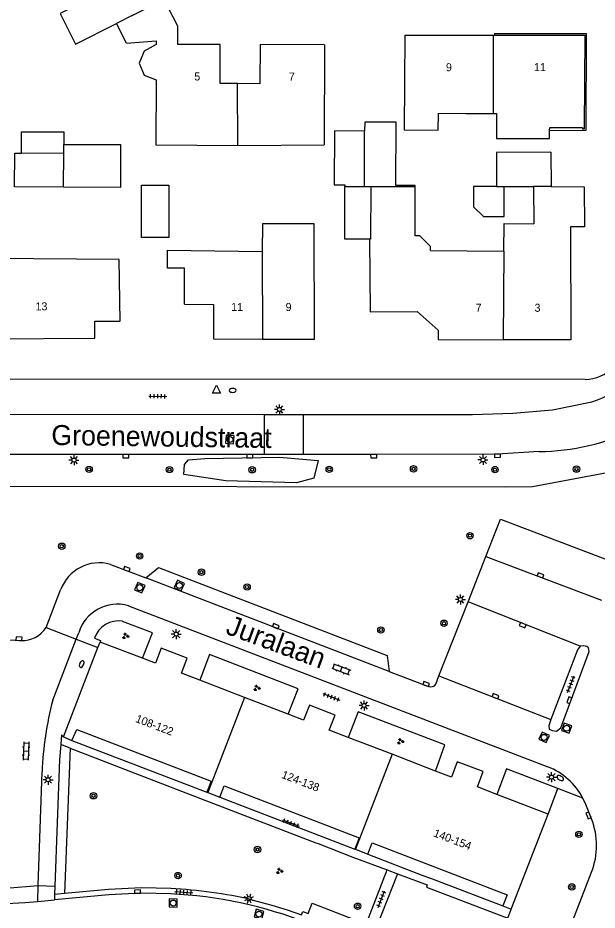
# Model space of a CAD drawing. Extents: x 132994 to 136000, y 393499 to 395512.
# Drawn here: x 134568.3 to 134640.6, y 394337.8 to 394449.3 of the extents above; entities that cross this region are included whole.
import ezdxf

# ---------------------------------------------------------------- set-up
doc = ezdxf.new("R2010")
doc.units = 0
for name, color, linetype in [('gg-afsc-muur', 7, 'Continuous'), ('gg-anno-huisnummerreeks BGT', 7, 'Continuous'), ('gg-anno-openbare ruimte label', 7, 'Continuous'), ('gg-bbg-bijgebouw', 7, 'Continuous'), ('gg-bbg-gedigitaliseerde bebouwing', 7, 'Continuous'), ('gg-bbg-gedigitaliseerde bijgebouw', 7, 'Continuous'), ('gg-bbg-hoofdgebouw', 7, 'Continuous'), ('gg-bbg-onder overbouw', 7, 'Continuous'), ('gg-bbg-pand overbouw', 7, 'Continuous'), ('gg-bbg-tussenscheiding', 7, 'Continuous'), ('gg-knt-verharding', 7, 'Continuous'), ('gg-knt-verharding nz', 7, 'Continuous'), ('gt-grn-groengrens', 7, 'Continuous'), ('gt-grn-weggrens', 7, 'Continuous'), ('gt-symb-boom', 7, 'Continuous'), ('gt-symb-brandkraan', 7, 'Continuous'), ('gt-symb-groenvak', 7, 'Continuous'), ('gt-symb-klinker verharding', 7, 'Continuous'), ('gt-symb-kolk', 7, 'Continuous'), ('gt-symb-lichtmast', 7, 'Continuous'), ('gt-symb-rioolschacht', 7, 'Continuous'), ('gt-symb-tegel verharding', 7, 'Continuous'), ('gt-symb-waterafsluiter', 7, 'Continuous')]:
    doc.layers.add(name, color=color, linetype=linetype)

# ---------------------------------------------------------------- blocks, each defined once
blk = doc.blocks.new('gt0-KOLK')
at = {"layer": 'gt-symb-kolk'}
blk.add_lwpolyline([(0, 0), (0.37, 0), (0.37, 0.4), (-0.38, 0.4), (-0.38, 0), (0, 0)], dxfattribs=at)
blk = doc.blocks.new('gt0-RS')
at = {"layer": 'gt-symb-rioolschacht'}
blk.add_lwpolyline([(-0.5, -0.5), (0.5, -0.5), (0.5, 0.5), (-0.5, 0.5)], close=True, dxfattribs=at)
blk.add_circle((0, 0), 0.375, dxfattribs=at)
blk = doc.blocks.new('gt0-LMAST')
at = {"layer": 'gt-symb-lichtmast'}
for p, q in [((-0.18, 0.17), (-0.45, 0.44)), ((0, 0.25), (0, 0.62)), ((0.17, 0.17), (0.44, 0.44)), ((-0.25, 0), (-0.63, 0)), ((-0.18, -0.18), (-0.45, -0.45)), ((0, -0.25), (0, -0.63)), ((0.44, -0.45), (0.17, -0.18)), ((0.25, 0), (0.62, 0))]:
    blk.add_line(p, q, dxfattribs=at)
blk.add_circle((0, 0), 0.25, dxfattribs=at)
blk = doc.blocks.new('gt0-TEG1')
at = {"layer": 'gt-symb-tegel verharding'}
for p, q in [((-1.13, 0), (1.12, 0)), ((-0.9, -0.25), (-0.9, 0.25)), ((-0.45, -0.25), (-0.45, 0.25)), ((0, -0.25), (0, 0.25)), ((0.45, -0.25), (0.45, 0.25)), ((0.9, -0.25), (0.9, 0.25))]:
    blk.add_line(p, q, dxfattribs=at)
blk = doc.blocks.new('gt0-WAFSL')
at = {"layer": 'gt-symb-waterafsluiter'}
for p, q in [((-0.5, -0.33), (0, 0.67)), ((0, 0.67), (0.5, -0.33)), ((0.5, -0.33), (-0.5, -0.33))]:
    blk.add_line(p, q, dxfattribs=at)
blk = doc.blocks.new('gt0-BR')
at = {"layer": 'gt-symb-brandkraan'}
for centre, radius, start, end in [((-0.24, 0), 0.206, 107.5669, 252.4331), ((0.6, -2.66), 3, 106.892, 107.5669), ((0, -0.69), 0.938, 73.108, 106.892), ((-0.6, -2.66), 3, 72.4331, 73.108), ((0.24, 0), 0.206, 287.567, 72.4331), ((0.6, 2.66), 3, 252.4331, 253.108), ((0, 0.69), 0.938, 253.108, 286.8921), ((-0.6, 2.66), 3, 286.8921, 287.567)]:
    blk.add_arc(centre, radius, start, end, dxfattribs=at)
blk = doc.blocks.new('gt0-KL1')
at = {"layer": 'gt-symb-klinker verharding'}
for p, q in [((-1.15, 0.3), (1.15, 0.3)), ((-1, -0.3), (-1, 0.3)), ((-0.5, 0.3), (-0.5, 0.45)), ((0, -0.3), (0, 0.3)), ((0.5, 0.3), (0.5, 0.45)), ((1, -0.3), (1, 0.3)), ((-1.15, -0.3), (1.15, -0.3)), ((-0.5, -0.45), (-0.5, -0.3)), ((0.5, -0.45), (0.5, -0.3))]:
    blk.add_line(p, q, dxfattribs=at)
blk = doc.blocks.new('gt0-BOOM')
at = {"layer": 'gt-symb-boom'}
for radius in [0.4, 0.2]:
    blk.add_circle((0, 0), radius, dxfattribs=at)
blk = doc.blocks.new('gt0-GRVAK')
at = {"layer": 'gt-symb-groenvak'}
for p, q in [((-0.11, 0.19), (-0.23, 0.24)), ((-0.18, 0.15), (0.09, 0.15)), ((-0.09, 0.21), (-0.16, 0.32)), ((-0.05, 0.21), (-0.05, 0.39)), ((0, 0.21), (0.06, 0.32)), ((0.01, 0.19), (0.13, 0.24)), ((0.26, -0.05), (0.2, 0.06)), ((0.3, -0.05), (0.3, 0.13)), ((0.35, -0.05), (0.41, 0.06)), ((-0.25, -0.23), (-0.36, -0.18)), ((-0.32, -0.26), (-0.05, -0.26)), ((-0.23, -0.21), (-0.29, -0.1)), ((-0.18, -0.2), (-0.18, -0.02)), ((-0.14, -0.21), (-0.07, -0.1)), ((-0.12, -0.23), (0, -0.18)), ((0.24, -0.07), (0.12, -0.02)), ((0.17, -0.11), (0.44, -0.11)), ((0.37, -0.07), (0.49, -0.02))]:
    blk.add_line(p, q, dxfattribs=at)

msp = doc.modelspace()

# ---------------------------------------------------------------- linework, layer by layer
at = {"layer": 'gg-afsc-muur'}
for p, q in [((134605.53, 394346.22), (134605.82, 394346.11)), ((134605.82, 394346.11), (134610.16, 394344.4))]:
    msp.add_line(p, q, dxfattribs=at)
at = {"layer": 'gg-bbg-bijgebouw'}
for p, q in [((134611.62, 394435.14), (134607.85, 394435.15)), ((134634.87, 394432.51), (134628.08, 394432.45)), ((134634.87, 394432.51), (134634.9, 394428.19)), ((134587.15, 394421.84), (134583.76, 394421.84)), ((134612.22, 394421.64), (134609.13, 394421.62))]:
    msp.add_line(p, q, dxfattribs=at)
msp.add_lwpolyline([(134615.56, 394436.24), (134611.65, 394436.26), (134611.62, 394435.14)], dxfattribs=at)
at = {"layer": 'gg-bbg-gedigitaliseerde bebouwing'}
for p, q in [((134581.88, 394446.1), (134580.63, 394448.58)), ((134585.53, 394433.43), (134595.77, 394433.34)), ((134595.77, 394433.34), (134606.57, 394433.43)), ((134632.71, 394428.21), (134632.75, 394423.56)), ((134598.87, 394423.54), (134598.84, 394420.1)), ((134605.32, 394423.53), (134598.87, 394423.54)), ((134587, 394420.24), (134598.84, 394420.1)), ((134619.84, 394420.21), (134629, 394420.15))]:
    msp.add_line(p, q, dxfattribs=at)
for points in [[(134616.64, 394447.1), (134616.57, 394435.28), (134620.81, 394435.24), (134620.84, 394437.36), (134624.27, 394437.33), (134627.7, 394437.33)], [(134581.88, 394446.1), (134585.59, 394446.41), (134585.59, 394445.96), (134584.09, 394445.11), (134583.47, 394443.61), (134584.09, 394442.11), (134585.57, 394441.52), (134585.53, 394433.43)], [(134627.7, 394437.33), (134628.1, 394437.33), (134628.1, 394434.21)], [(134619.84, 394420.21), (134619.84, 394420.73), (134618.5, 394422.05), (134617.93, 394422.05), (134617.93, 394428.23)], [(134629, 394420.15), (134629.02, 394423.59), (134632.75, 394423.56)], [(134581.08, 394411.4), (134580.98, 394419.09), (134564.92, 394419.22), (134565.12, 394409.19)]]:
    msp.add_lwpolyline(points, dxfattribs=at)
at = {"layer": 'gg-bbg-gedigitaliseerde bijgebouw'}
for p, q in [((134628.08, 394432.45), (134628.08, 394428.2)), ((134609.13, 394421.62), (134609.15, 394428.22)), ((134629.03, 394428.21), (134632.71, 394428.21))]:
    msp.add_line(p, q, dxfattribs=at)
for points in [[(134580.62, 394453.4), (134573.58, 394449.84), (134575.53, 394445.99), (134580.63, 394448.58)], [(134617.93, 394428.23), (134617.93, 394428.33), (134615.53, 394428.34), (134615.56, 394436.24)], [(134568.77, 394432.39), (134568.77, 394435.03), (134574.06, 394435.03), (134574.06, 394433.45)], [(134607.85, 394435.15), (134607.82, 394428.41), (134609.15, 394428.41), (134609.15, 394428.22)], [(134574.06, 394433.45), (134581.12, 394433.45), (134581.13, 394428.09), (134574.01, 394428.13)], [(134574.01, 394428.13), (134567.9, 394428.16), (134567.92, 394432.39), (134568.77, 394432.39)], [(134583.76, 394421.84), (134583.77, 394428.36), (134587.15, 394428.36), (134587.15, 394421.84)], [(134628.08, 394428.2), (134625.23, 394428.2), (134625.23, 394425.68), (134626.46, 394424.47), (134629.03, 394424.47), (134629.03, 394428.21)]]:
    msp.add_lwpolyline(points, dxfattribs=at)
at = {"layer": 'gg-bbg-hoofdgebouw'}
for p, q in [((134616.64, 394447.1), (134627.72, 394447.11)), ((134627.72, 394447.11), (134627.85, 394447.11)), ((134606.59, 394445.92), (134606.57, 394433.43)), ((134605.35, 394409.14), (134605.32, 394423.53)), ((134598.88, 394409.15), (134605.35, 394409.14)), ((134637.38, 394409.05), (134628.92, 394409.07)), ((134578.32, 394370.62), (134578.58, 394371.3)), ((134583.86, 394369.27), (134578.58, 394371.3)), ((134574.03, 394359.45), (134578.32, 394370.62)), ((134596.6, 394364.38), (134591.02, 394366.53)), ((134602.05, 394362.29), (134596.6, 394364.38)), ((134574.03, 394359.45), (134575.07, 394359)), ((134615.04, 394357.27), (134609.54, 394359.38)), ((134620.47, 394355.18), (134615.04, 394357.27)), ((134591.92, 394352.53), (134592.02, 394352.49)), ((134592.02, 394352.49), (134593.54, 394351.91)), ((134634.54, 394349.81), (134628.14, 394352.27)), ((134629.93, 394337.92), (134634.54, 394349.81)), ((134610.41, 394345.42), (134610.46, 394345.4)), ((134610.46, 394345.4), (134612.02, 394344.8)), ((134628.88, 394338.34), (134629.93, 394337.92))]:
    msp.add_line(p, q, dxfattribs=at)
for points in [[(134582.57, 394449.56), (134586.53, 394451.61), (134588.25, 394448.29), (134588.25, 394445.96)], [(134595.76, 394441.06), (134593.58, 394441.06), (134593.58, 394445.96), (134588.25, 394445.96)], [(134606.59, 394445.92), (134598.56, 394445.95), (134598.54, 394441.05), (134595.76, 394441.06)], [(134628.1, 394434.21), (134634.69, 394434.21), (134634.72, 394435.22)], [(134634.9, 394428.19), (134639.03, 394428.16), (134639.09, 394423.18), (134637.31, 394423.16), (134637.38, 394409.05)], [(134612.22, 394421.64), (134612.29, 394412.57), (134618.18, 394412.61), (134620.81, 394410.28), (134620.81, 394409.08), (134628.92, 394409.07)], [(134589.12, 394413.49), (134589.13, 394417.99), (134586.99, 394417.99), (134587, 394420.24)], [(134589.12, 394413.49), (134592.75, 394413.48), (134592.75, 394409.16), (134598.88, 394409.15)], [(134565.12, 394409.19), (134577.93, 394409.28), (134577.94, 394411.39), (134581.08, 394411.4)], [(134591.02, 394366.53), (134588.73, 394367.41), (134589.45, 394369.3), (134586.22, 394370.53), (134585.5, 394368.64), (134583.86, 394369.27)], [(134609.54, 394359.38), (134607.19, 394360.29), (134607.93, 394362.18), (134604.73, 394363.43), (134603.99, 394361.54), (134602.05, 394362.29)], [(134575.07, 394359), (134575.67, 394360.37), (134592.45, 394353.93), (134591.92, 394352.53)], [(134628.14, 394352.27), (134625.7, 394353.21), (134626.41, 394355.11), (134623.16, 394356.33), (134622.45, 394354.42), (134620.47, 394355.18)], [(134593.54, 394351.91), (134594.08, 394353.32), (134610.95, 394346.82), (134610.41, 394345.42)], [(134612.02, 394344.8), (134612.55, 394346.21), (134629.43, 394339.73), (134628.88, 394338.34)]]:
    msp.add_lwpolyline(points, dxfattribs=at)
at = {"layer": 'gg-bbg-onder overbouw'}
msp.add_line((134627.85, 394447.11), (134639.15, 394447.13), dxfattribs=at)
msp.add_lwpolyline([(134634.72, 394435.22), (134634.73, 394435.6), (134638.83, 394435.58), (134638.83, 394435.42), (134639.09, 394435.42), (134639.15, 394447.13)], dxfattribs=at)
at = {"layer": 'gg-bbg-pand overbouw'}
msp.add_lwpolyline([(134634.72, 394435.22), (134639.29, 394435.25), (134639.34, 394447.3), (134627.85, 394447.29), (134627.85, 394447.11)], dxfattribs=at)
at = {"layer": 'gg-bbg-tussenscheiding'}
for p, q in [((134582.57, 394449.56), (134580.63, 394448.58)), ((134627.7, 394437.33), (134627.72, 394447.11)), ((134595.77, 394433.34), (134595.76, 394441.06)), ((134611.6, 394428.23), (134611.62, 394435.14)), ((134574.05, 394432.4), (134574.06, 394433.45)), ((134568.77, 394432.39), (134574.05, 394432.4)), ((134574.01, 394428.13), (134574.05, 394432.4)), ((134609.15, 394428.22), (134611.6, 394428.23)), ((134611.6, 394428.23), (134612.4, 394428.23)), ((134612.4, 394428.23), (134617.93, 394428.23)), ((134628.08, 394428.2), (134629.03, 394428.21)), ((134634.9, 394428.19), (134632.71, 394428.21)), ((134598.84, 394420.1), (134598.88, 394409.15)), ((134629, 394420.15), (134628.92, 394409.07)), ((134596.6, 394364.38), (134592.02, 394352.49)), ((134615.04, 394357.27), (134610.46, 394345.4))]:
    msp.add_line(p, q, dxfattribs=at)
msp.add_lwpolyline([(134612.4, 394428.23), (134612.33, 394421.64), (134612.22, 394421.64)], dxfattribs=at)
at = {"layer": 'gg-knt-verharding'}
for p, q in [((134599.06, 394399.73), (134599.06, 394394.71)), ((134599.06, 394399.73), (134603.96, 394399.72)), ((134603.96, 394399.72), (134603.96, 394394.71)), ((134603.96, 394394.71), (134599.06, 394394.71)), ((134624.54, 394376.34), (134626.77, 394382)), ((134579.88, 394381), (134584.29, 394379.3)), ((134571.83, 394373.11), (134573.66, 394377.81)), ((134582.13, 394375.83), (134634.5, 394355.7)), ((134620.9, 394367.08), (134624.54, 394376.34)), ((134575.61, 394371.66), (134575.92, 394372.45)), ((134567.26, 394371.59), (134568.7, 394371.5)), ((134572.68, 394364.03), (134575.61, 394371.66)), ((134614.67, 394367.62), (134619.6, 394365.73)), ((134620.49, 394366.04), (134620.9, 394367.08)), ((134574.85, 394358.04), (134573.68, 394358.48)), ((134570.86, 394340.86), (134571.35, 394355.07)), ((134638.87, 394351.79), (134635.76, 394352.99)), ((134610.16, 394344.4), (134614.41, 394342.82)), ((134614.41, 394342.82), (134615.7, 394342.35)), ((134634.13, 394327.54), (134639.96, 394342.56)), ((134566.8, 394340.56), (134570.86, 394340.86)), ((134572.94, 394340.78), (134572.9, 394339.74)), ((134570.79, 394338.9), (134572.88, 394339.09)), ((134572.9, 394339.74), (134572.88, 394339.09)), ((134574.15, 394339.86), (134572.9, 394339.74))]:
    msp.add_line(p, q, dxfattribs=at)
for points in [[(134639.14, 394404.1), (134563.58, 394404.14), (134544.25, 394404.8)], [(134603.96, 394399.72), (134625.1, 394399.71), (134630.11, 394399.9), (134635.08, 394400.32), (134640, 394401.32)], [(134549.42, 394400.17), (134562.62, 394399.75), (134599.06, 394399.73)], [(134599.06, 394394.71), (134566.32, 394394.73), (134562.11, 394394.76), (134549.37, 394395.16)], [(134633.4, 394395.11), (134628.21, 394394.78), (134612.74, 394394.71), (134603.96, 394394.71)], [(134626.77, 394382), (134628.6, 394386.66), (134642.48, 394381.35)], [(134584.29, 394379.3), (134585.88, 394380.6), (134614.42, 394369.62), (134614.67, 394367.62)], [(134583.86, 394369.27), (134585.13, 394372.46), (134581.4, 394373.88)], [(134577.9, 394371.78), (134578.65, 394371.47), (134578.58, 394371.3)], [(134634.86, 394361.61), (134634.63, 394360.81), (134634.64, 394360.41), (134635.02, 394360.23), (134635.56, 394360.17), (134636.1, 394360.56), (134639.65, 394370.1), (134639.55, 394370.56), (134639.37, 394370.73), (134638.93, 394370.82), (134638.53, 394370.77)], [(134638.53, 394370.77), (134638.18, 394370.31), (134634.86, 394361.61)], [(134602.05, 394362.29), (134603.33, 394365.44), (134592.26, 394369.72), (134591.02, 394366.53)], [(134620.47, 394355.18), (134621.62, 394358.44), (134610.8, 394362.59), (134609.54, 394359.38)], [(134574.03, 394359.45), (134573.78, 394359.69), (134573.68, 394358.48)], [(134573.68, 394358.48), (134573.52, 394356.61), (134572.94, 394340.78)], [(134574.85, 394358.04), (134582.93, 394354.93), (134592.2, 394351.34), (134605.53, 394346.22)], [(134635.76, 394352.99), (134629.33, 394355.46), (134628.14, 394352.27)], [(134639.96, 394349.21), (134639.23, 394351.02), (134638.87, 394351.79)], [(134597.52, 394339.1), (134600.01, 394338.42), (134601.93, 394337.82), (134603.73, 394337.22), (134603.89, 394337.64), (134604.55, 394337.4), (134605.08, 394338.67), (134611.79, 394336.06), (134614.41, 394342.82)], [(134615.7, 394342.35), (134613.04, 394335.58), (134634.13, 394327.54)], [(134615.7, 394342.35), (134619.44, 394340.96), (134619.34, 394340.68), (134629.5, 394336.81), (134629.93, 394337.92)], [(134587.41, 394340.49), (134583.75, 394340.58), (134579.64, 394340.37), (134574.15, 394339.86)], [(134565.44, 394338.53), (134569.2, 394338.75), (134570.79, 394338.9)], [(134587.38, 394339.84), (134583.76, 394339.93), (134579.69, 394339.72), (134572.88, 394339.09)]]:
    msp.add_lwpolyline(points, dxfattribs=at)
for centre, radius, start, end in [((134637.14, 394411.13), 10.22, 286.2685, 348.9199), ((134639, 394409.26), 5.16, 271.5083, 357.4318), ((134633.38, 394421.92), 26.81, 270.0551, 296.7535), ((134578.49, 394376.05), 5.14, 74.2718, 159.9946), ((134580.75, 394370.98), 5.05, 74.0734, 163.0298), ((134580.87, 394370.8), 3.13, 80.2274, 161.6905), ((134568.93, 394374.9), 3.41, 266.1463, 328.2942), ((134619.86, 394366.42), 0.74, 249.672, 329.1139), ((134613.36, 394353.41), 42.05, 165.3728, 177.739), ((134631.47, 394347.91), 8.36, 27.6709, 68.744), ((134631.36, 394345.88), 9.22, 338.8689, 21.1311), ((134584.83, 394284.19), 56.36, 76.9878, 87.3746), ((134584.82, 394285.98), 53.92, 68.5423, 87.2828)]:
    msp.add_arc(centre, radius, start, end, dxfattribs=at)
at = {"layer": 'gg-knt-verharding nz'}
for p, q in [((134626.77, 394382), (134641.18, 394376.54)), ((134614.67, 394367.62), (134584.29, 394379.3)), ((134638.53, 394370.77), (134624.54, 394376.34)), ((134620.9, 394367.08), (134634.86, 394361.61))]:
    msp.add_line(p, q, dxfattribs=at)
at = {"layer": 'gt-grn-groengrens'}
for p, q in [((134575.07, 394359), (134591.92, 394352.53)), ((134574.85, 394358.04), (134574.15, 394339.86)), ((134634.54, 394349.81), (134635.76, 394352.99)), ((134593.54, 394351.91), (134610.41, 394345.42))]:
    msp.add_line(p, q, dxfattribs=at)
for points in [[(134647.18, 394394.48), (134642.57, 394392.57), (134632.59, 394390.7), (134629.21, 394390.64), (134562.09, 394390.75), (134504.49, 394392.31), (134465.66, 394393.4)], [(134603.09, 394391.19), (134594.28, 394391.44), (134589.02, 394392.21), (134589.11, 394393.48), (134589.62, 394394.07), (134591.65, 394394.24), (134600.97, 394394.41), (134605.8, 394393.98), (134605.29, 394391.78), (134603.09, 394391.19)], [(134612.02, 394344.8), (134618.89, 394342.14), (134619.83, 394341.8), (134628.88, 394338.34)]]:
    msp.add_lwpolyline(points, dxfattribs=at)
at = {"layer": 'gt-grn-weggrens'}
for p, q in [((134571.83, 394373.11), (134575.61, 394371.66)), ((134575.61, 394371.66), (134578.32, 394370.62)), ((134570.79, 394338.9), (134570.86, 394340.86)), ((134570.86, 394340.86), (134572.94, 394340.78))]:
    msp.add_line(p, q, dxfattribs=at)

# ---------------------------------------------------------------- block references
at = {"layer": 'gt-symb-boom'}
for p in [(134577.21, 394392.87), (134587.25, 394392.83), (134597.57, 394392.82), (134607.2, 394392.88), (134617.73, 394392.94), (134627.89, 394392.84), (134638.07, 394392.9), (134624.77, 394384.58), (134573.8, 394383.27), (134583.52, 394382.04), (134591.24, 394380.03), (134596.94, 394378.17), (134621.53, 394373.65), (134613.65, 394372.8), (134577.76, 394352.09), (134638.37, 394347.27), (134598.24, 394345.38), (134588.32, 394342.12), (134637.48, 394340.7), (134610.74, 394338.29)]:
    msp.add_blockref('gt0-BOOM', p, dxfattribs=at)
at = {"layer": 'gt-symb-brandkraan'}
for p, rotation in [((134595.13, 394402.74), 0.40106390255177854), ((134576.29, 394368.54), 64.5883992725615), ((134636.05, 394354.3), -30.33480582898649)]:
    msp.add_blockref('gt0-BR', p, dxfattribs=dict(at, rotation=rotation))
at = {"layer": 'gt-symb-groenvak'}
for p in [(134581.76, 394372.05), (134598.15, 394365.55), (134616.09, 394358.89), (134600.98, 394342.69)]:
    msp.add_blockref('gt0-GRVAK', p, dxfattribs=at)
at = {"layer": 'gt-symb-klinker verharding'}
for p, rotation in [((134608.7, 394367.9), -21.04574081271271), ((134569.33, 394357.68), -92.00653893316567)]:
    msp.add_blockref('gt0-KL1', p, dxfattribs=dict(at, rotation=rotation))
at = {"layer": 'gt-symb-kolk'}
for p, rotation in [((134581.81, 394394.72), 180), ((134597.28, 394394.72), 179.9427042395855), ((134612.74, 394394.71), -179.71352348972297), ((134628.21, 394394.78), -178.91151115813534), ((134581.85, 394380.24), -20.918204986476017), ((134633.51, 394379.44), -20.918204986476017), ((134600.46, 394373.09), -21.152645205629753), ((134631.42, 394373.6), 158.41134772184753), ((134568.46, 394371.51), -3.6120749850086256), ((134619.23, 394365.87), -21.09921225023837), ((134627.89, 394364.34), -21.407739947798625), ((134637.36, 394363.97), 69.57138285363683), ((134639.39, 394349.55), -68.02828960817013), ((134583.28, 394339.91), 3.036868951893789)]:
    msp.add_blockref('gt0-KOLK', p, dxfattribs=dict(at, rotation=rotation))
at = {"layer": 'gt-symb-lichtmast'}
for p in [(134600.98, 394400.35), (134575.33, 394394.03), (134626.4, 394394.05), (134623.58, 394376.62), (134588.09, 394372.29), (134611.55, 394363.37), (134572.09, 394354.1), (134634.95, 394354.42)]:
    msp.add_blockref('gt0-LMAST', p, dxfattribs=at)
at = {"layer": 'gt-symb-lichtmast', "rotation": -21.045740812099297}
msp.add_blockref('gt0-LMAST', (134597.18, 394339.24), dxfattribs=at)
at = {"layer": 'gt-symb-rioolschacht'}
for p, rotation in [((134594.8, 394396.6), -4.302011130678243), ((134588.48, 394378.36), -24.51507073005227), ((134583.54, 394378.09), -23.25875933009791), ((134636.84, 394360.53), 70.55043123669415), ((134634.03, 394359.39), -24.5910005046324), ((134587.71, 394338.69), 178.68242937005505), ((134598.42, 394337.3), 164.44827510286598)]:
    msp.add_blockref('gt0-RS', p, dxfattribs=dict(at, rotation=rotation))
at = {"layer": 'gt-symb-tegel verharding'}
for p, rotation in [((134585.78, 394402), -0.45835646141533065), ((134637.37, 394366.04), 69.13533881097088), ((134607.47, 394364.45), -21.04574081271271), ((134602.41, 394348.69), -20.120165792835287), ((134589.04, 394340.06), -4.4162834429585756), ((134613.71, 394339.19), 68.71983368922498)]:
    msp.add_blockref('gt0-TEG1', p, dxfattribs=dict(at, rotation=rotation))
at = {"layer": 'gt-symb-waterafsluiter'}
msp.add_blockref('gt0-WAFSL', (134593.11, 394402.71), dxfattribs=at)

# ---------------------------------------------------------------- texts
at = {"layer": 'gg-anno-huisnummerreeks BGT'}
for s, rotation, p in [('9', 0.1, (134621.77, 394442.61)), ('11', 0.1, (134632.76, 394442.62)), ('7', 359.8, (134602.15, 394441.44)), ('13', 0.4, (134570.52, 394412.73)), ('11', 359.9, (134594.95, 394412.66)), ('9', 359.9, (134601.75, 394412.65)), ('7', 359.9, (134625.48, 394412.57)), ('3', 359.9, (134632.83, 394412.56)), ('108-122', 339, (134582.92, 394361.34)), ('124-138', 338.9, (134601.15, 394354.35)), ('140-154', 339, (134620.13, 394347.05))]:
    msp.add_text(s, height=1, rotation=rotation, dxfattribs=at).set_placement(p)
msp.add_text('5', height=1, dxfattribs=at).set_placement((134590.35, 394441.46))
at = {"layer": 'gg-anno-openbare ruimte label'}
for s, rotation, p in [('Groenewoudstraat', 359.2, (134572.48, 394395.92)), ('Juralaan', 339.8, (134594.13, 394372.37))]:
    msp.add_text(s, height=2.5, rotation=rotation, dxfattribs=at).set_placement(p)

doc.saveas('drawing.dxf')
